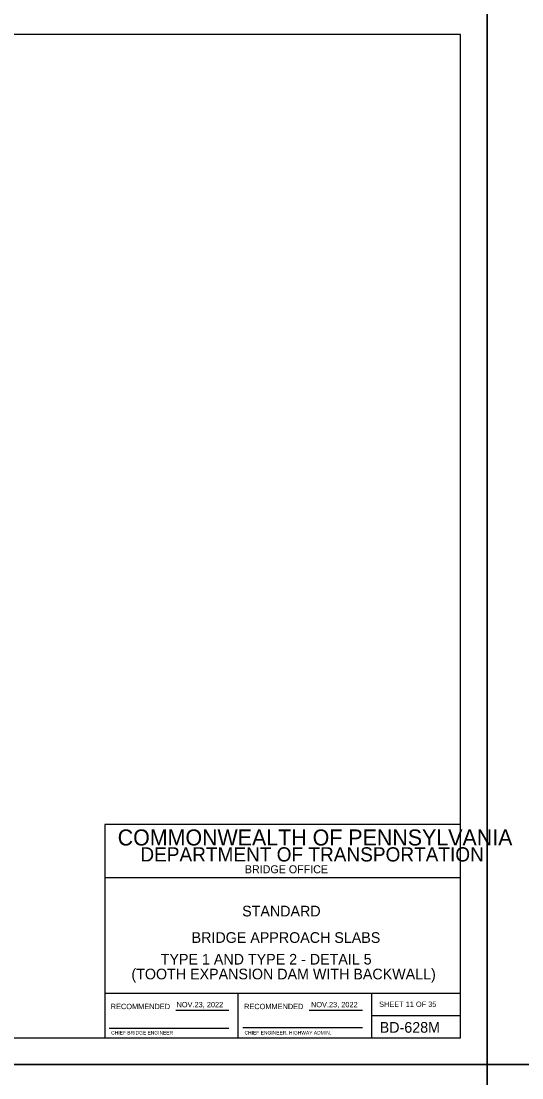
# Model space of a CAD drawing. Extents: x 636530 to 644067, y 294168 to 299122.
# Drawn here: x 641268 to 641549, y 297131 to 297725 of the extents above; entities that cross this region are included whole.
import ezdxf

# ---------------------------------------------------------------- set-up
doc = ezdxf.new("R2010")
doc.units = 0
for name, color, linetype in [('1', 7, 'Continuous'), ('DATES', 7, 'Continuous'), ('PLT-BNDY', 7, 'Continuous'), ('SIGNATORY TITLES', 7, 'Continuous')]:
    doc.layers.add(name, color=color, linetype=linetype)

msp = doc.modelspace()

# ---------------------------------------------------------------- linework, layer by layer
at = {"layer": '1'}
for p, q in [((641514.78, 297717.48), (640728.78, 297717.48)), ((641514.78, 297153.48), (641514.78, 297717.48)), ((641514.78, 297273.48), (641314.78, 297273.48)), ((641314.78, 297273.48), (641314.78, 297153.48)), ((641514.78, 297153.48), (641514.78, 297273.48)), ((641514.78, 297243.48), (641314.78, 297243.48)), ((641514.78, 297178.48), (641314.78, 297178.48)), ((641389.79, 297153.47), (641389.79, 297178.48)), ((641464.78, 297178.48), (641464.78, 297153.48)), ((641354.75, 297168.98), (641384.51, 297168.98)), ((641429.75, 297168.98), (641459.65, 297168.98)), ((641464.78, 297165.98), (641514.78, 297165.98)), ((641317.28, 297158.98), (641384.51, 297158.98)), ((641392.41, 297159.35), (641459.65, 297159.35)), ((640728.78, 297153.48), (641514.78, 297153.48)), ((641314.78, 297153.48), (641514.78, 297153.48))]:
    msp.add_line(p, q, dxfattribs=at)
at = {"layer": 'PLT-BNDY'}
for points in [[(640688.78, 297732.48), (641529.78, 297732.48), (641529.78, 297138.48), (640688.78, 297138.48)], [(641529.78, 297732.48), (642370.78, 297732.48), (642370.78, 297138.48), (641529.78, 297138.48)], [(640688.78, 297138.48), (641529.78, 297138.48), (641529.78, 296544.48), (640688.78, 296544.48)], [(641529.78, 297138.48), (642370.78, 297138.48), (642370.78, 296544.48), (641529.78, 296544.48)]]:
    msp.add_lwpolyline(points, close=True, dxfattribs=at)

# ---------------------------------------------------------------- texts
at = {"layer": '1'}
for s, height, p in [('COMMONWEALTH OF PENNSYLVANIA', 9, (641322.03, 297261.6)), ('DEPARTMENT OF TRANSPORTATION', 8.0002, (641334.78, 297252.6)), ('BRIDGE OFFICE', 4.5, (641393.53, 297245.98)), ('STANDARD', 6, (641392.03, 297221.73)), ('BRIDGE APPROACH SLABS', 6.0001, (641363.61, 297206.85)), ('TYPE 1 AND TYPE 2 - DETAIL 5', 6.0001, (641346.23, 297194.66)), ('(TOOTH EXPANSION DAM WITH BACKWALL)', 6.0001, (641329.75, 297186.35)), ('RECOMMENDED', 3.0002, (641318.12, 297169.6)), ('RECOMMENDED', 3.0002, (641393.12, 297169.6)), ('SHEET 11 OF 35', 3, (641469.04, 297170.86)), ('BD-628M', 6, (641469.41, 297156.35))]:
    msp.add_text(s, height=height, dxfattribs=at).set_placement(p)
at = {"layer": 'DATES'}
for p in [(641355.12, 297170.66), (641430.74, 297170.66)]:
    msp.add_text('NOV.23, 2022', height=3, dxfattribs=at).set_placement(p)
at = {"layer": 'SIGNATORY TITLES'}
for s, p in [('CHIEF BRIDGE ENGINEER', (641318.37, 297155.35)), ('CHIEF ENGINEER, HIGHWAY ADMIN.', (641393.37, 297155.35))]:
    msp.add_text(s, height=2, dxfattribs=at).set_placement(p)

doc.saveas('drawing.dxf')
